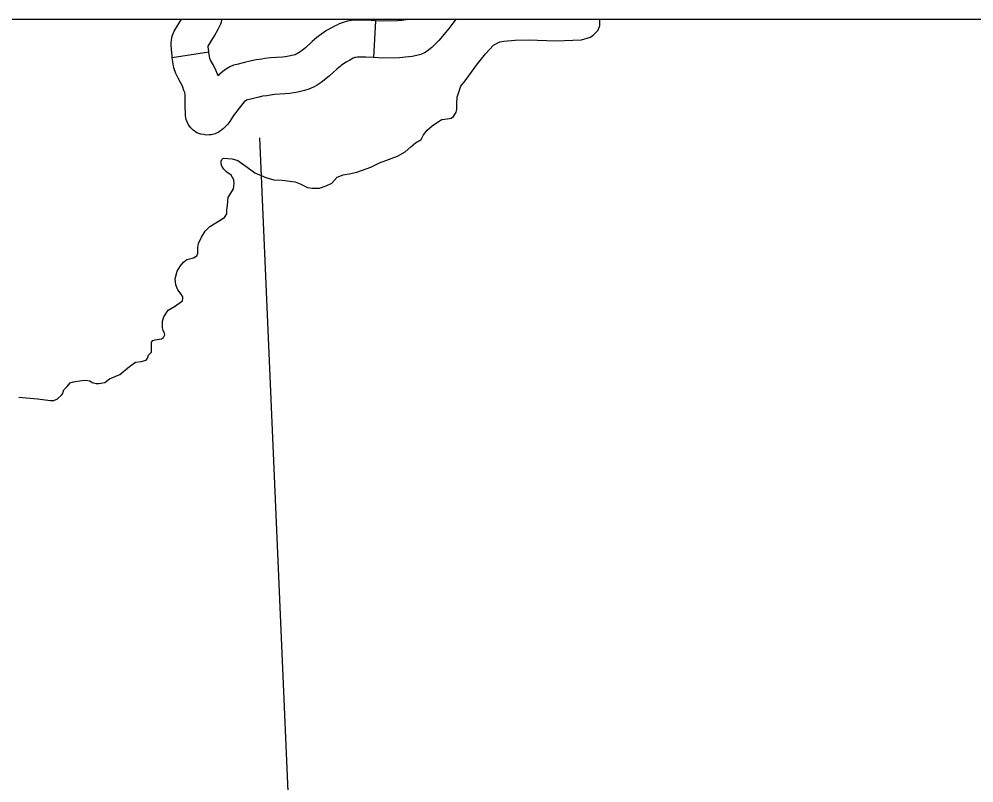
# Model space of a CAD drawing. Extents: x 1720274 to 1751788, y 372074 to 391887.
# Drawn here: x 1731412 to 1732023, y 381327 to 381816 of the extents above; entities that cross this region are included whole.
import ezdxf

# ---------------------------------------------------------------- set-up
doc = ezdxf.new("R2010")
doc.units = 0
for name, color, linetype in [('Level 35', 7, 'Continuous'), ('Level 45', 7, 'Continuous'), ('Level 5', 7, 'Continuous'), ('R_Draft', 7, 'Continuous')]:
    doc.layers.add(name, color=color, linetype=linetype)

msp = doc.modelspace()

# ---------------------------------------------------------------- linework, layer by layer
at = {"layer": 'Level 35'}
for points in [[(1731544.83, 381693.9), (1731545.09, 381696.83), (1731545.62, 381701.88), (1731549.08, 381707.33), (1731549.48, 381710.79), (1731549.34, 381713.05), (1731547.62, 381716.11), (1731544.69, 381717.97), (1731542.83, 381719.97), (1731541.5, 381721.83), (1731541.11, 381723.43), (1731541.11, 381725.02), (1731541.5, 381726.22), (1731542.17, 381726.75), (1731542.83, 381727.02), (1731545.36, 381726.89), (1731548.15, 381726.62), (1731551.87, 381725.56), (1731557.72, 381721.3), (1731562.76, 381717.71), (1731569.67, 381714.52), (1731574.86, 381713.19), (1731580.3, 381712.92), (1731588.54, 381711.86), (1731591.73, 381710.53), (1731596.52, 381708.27), (1731599.44, 381707.87), (1731604.09, 381707.73), (1731608.47, 381709.33), (1731612.06, 381710.93), (1731615.38, 381714.78), (1731619.37, 381716.25), (1731623.22, 381716.91), (1731628.14, 381718.11), (1731637.04, 381721.3), (1731642.49, 381724.09), (1731654.05, 381728.22), (1731659.1, 381731.01), (1731662.69, 381734.33), (1731665.61, 381736.86), (1731669.33, 381738.99), (1731670.79, 381742.05), (1731673.05, 381744.84), (1731676.37, 381747.63), (1731679.7, 381750.16), (1731682.49, 381751.76), (1731685.94, 381752.16), (1731688.47, 381752.56), (1731690.06, 381753.75), (1731691.66, 381756.41), (1731692.05, 381758.27), (1731692.05, 381762.13), (1731692.32, 381766.12), (1731694.71, 381773.04), (1731697.5, 381776.63), (1731705.34, 381787.53), (1731710.39, 381793.92), (1731715.57, 381799.37), (1731719.56, 381801.63), (1731722.22, 381801.9), (1731729.39, 381802.56), (1731738.03, 381802.83), (1731755.57, 381802.17), (1731772.05, 381802.83), (1731777.63, 381804.43), (1731779.89, 381806.16), (1731782.54, 381808.95), (1731783.74, 381812.01), (1731783.74, 381816), (1731783.74, 381816.11)], [(1731411.42, 381573.93), (1731423.51, 381572.87), (1731431.75, 381571.67), (1731434.01, 381571.67), (1731436.27, 381572.87), (1731438.92, 381575.13), (1731439.72, 381576.33), (1731439.85, 381577.26), (1731440.38, 381578.59), (1731442.38, 381580.72), (1731444.5, 381582.98), (1731446.63, 381583.64), (1731451.81, 381584.57), (1731454.34, 381584.84), (1731456.99, 381584.44), (1731458.46, 381583.38), (1731460.98, 381582.58), (1731462.84, 381582.58), (1731466.56, 381583.38), (1731469.62, 381585.64), (1731476.13, 381588.43), (1731482.37, 381593.62), (1731486.36, 381596.28), (1731489.82, 381596.81), (1731493, 381597.61), (1731493.93, 381598.94), (1731494.6, 381600.8), (1731496.46, 381602.66), (1731496.46, 381605.85), (1731496.59, 381609.05), (1731497.39, 381610.24), (1731498.85, 381610.51), (1731502.84, 381611.31), (1731504.17, 381612.1), (1731504.96, 381613.83), (1731504.56, 381615.43), (1731503.9, 381616.49), (1731503.63, 381618.36), (1731503.63, 381619.82), (1731503.63, 381622.61), (1731504.43, 381625.27), (1731507.22, 381629.66), (1731511.34, 381631.92), (1731516.39, 381635.65), (1731516.66, 381636.84), (1731516.52, 381638.17), (1731515.46, 381639.77), (1731513.33, 381642.56), (1731512.01, 381645.75), (1731511.74, 381649.61), (1731512.94, 381654.67), (1731515.06, 381658.12), (1731516.92, 381660.38), (1731519.18, 381661.98), (1731523.43, 381663.18), (1731525.56, 381664.51), (1731526.22, 381665.97), (1731526.22, 381669.69), (1731526.62, 381672.35), (1731528.62, 381676.34), (1731530.87, 381680.2), (1731533.8, 381683.26), (1731543.23, 381688.98), (1731544.83, 381691.37), (1731544.83, 381693.9)], [(1731411.42, 381573.93), (1731423.51, 381572.87), (1731431.75, 381571.67), (1731434.01, 381571.67), (1731436.27, 381572.87), (1731438.92, 381575.13), (1731439.72, 381576.33), (1731439.85, 381577.26), (1731440.38, 381578.59), (1731442.38, 381580.72), (1731444.5, 381582.98), (1731446.63, 381583.64), (1731451.81, 381584.57), (1731454.34, 381584.84), (1731456.99, 381584.44), (1731458.46, 381583.38), (1731460.98, 381582.58), (1731462.84, 381582.58), (1731466.56, 381583.38), (1731469.62, 381585.64), (1731476.13, 381588.43), (1731482.37, 381593.62), (1731486.36, 381596.28), (1731489.82, 381596.81), (1731493, 381597.61), (1731493.93, 381598.94), (1731494.6, 381600.8), (1731496.46, 381602.66), (1731496.46, 381605.85), (1731496.59, 381609.05), (1731497.39, 381610.24), (1731498.85, 381610.51), (1731502.84, 381611.31), (1731504.17, 381612.1), (1731504.96, 381613.83), (1731504.56, 381615.43), (1731503.9, 381616.49), (1731503.63, 381618.36), (1731503.63, 381619.82), (1731503.63, 381622.61), (1731504.43, 381625.27), (1731507.22, 381629.66), (1731511.34, 381631.92), (1731516.39, 381635.65), (1731516.66, 381636.84), (1731516.52, 381638.17), (1731515.46, 381639.77), (1731513.33, 381642.56), (1731512.01, 381645.75), (1731511.74, 381649.61), (1731512.94, 381654.67), (1731515.06, 381658.12), (1731516.92, 381660.38), (1731519.18, 381661.98), (1731523.43, 381663.18), (1731525.56, 381664.51), (1731526.22, 381665.97), (1731526.22, 381669.69), (1731526.62, 381672.35), (1731528.62, 381676.34), (1731530.87, 381680.2), (1731533.8, 381683.26), (1731543.23, 381688.98), (1731544.83, 381691.37), (1731544.83, 381693.9)]]:
    msp.add_lwpolyline(points, dxfattribs=at)
at = {"layer": 'Level 45'}
for p, q in [((1731640.04, 381815.08), (1731638.78, 381791.42)), ((1731533.23, 381794.96), (1731509.81, 381791.38))]:
    msp.add_line(p, q, dxfattribs=at)
for points in [[(1731509.81, 381791.38), (1731509.65, 381792.4), (1731509.24, 381796.8), (1731509.15, 381799.32), (1731509.15, 381800.98), (1731509.29, 381802.61), (1731509.55, 381804.37), (1731509.97, 381805.76), (1731510.35, 381806.93), (1731511.04, 381808.4), (1731515.69, 381816.11)], [(1731533.23, 381794.96), (1731533.18, 381795.3), (1731532.9, 381798.34), (1731532.88, 381798.72), (1731536.93, 381805.43), (1731539.11, 381809.56), (1731540.33, 381811.83), (1731540.83, 381813.02), (1731541.35, 381814.39), (1731541.73, 381816.11)], [(1731640.04, 381815.08), (1731634.51, 381815.38), (1731627.66, 381815.38), (1731624.54, 381815.15), (1731622.02, 381814.79), (1731619.37, 381813.96), (1731616.69, 381813.02), (1731615.13, 381812.18), (1731614.12, 381811.71), (1731612.19, 381810.69), (1731608.64, 381808.72), (1731604.16, 381805.63), (1731602.47, 381804.28), (1731599.46, 381801.72), (1731595.12, 381797.69), (1731592.99, 381796), (1731591.81, 381795.17), (1731590.12, 381794.06), (1731589.25, 381793.56), (1731588.55, 381793.23), (1731588.24, 381793.13), (1731585.55, 381792.5), (1731583.39, 381792.14), (1731582.19, 381791.92), (1731580.37, 381791.81), (1731572.69, 381791.34), (1731569.2, 381790.78), (1731567.27, 381790.5), (1731563.59, 381790.01), (1731560.58, 381789.37)], [(1731691.38, 381816.11), (1731687.28, 381810.28), (1731680.53, 381802.34), (1731677.75, 381799.64), (1731676, 381797.9), (1731674.16, 381796.33), (1731671.89, 381794.75), (1731668.94, 381793.48), (1731666.5, 381792.78), (1731663.4, 381792.23), (1731659.3, 381791.66), (1731655.37, 381791.36), (1731644.68, 381791.1), (1731638.78, 381791.42)], [(1731660.69, 381816.11), (1731660.35, 381815.76), (1731659.68, 381815.64), (1731656.77, 381815.23), (1731654.19, 381815.04), (1731645.02, 381814.81), (1731640.04, 381815.08)], [(1731560.58, 381789.37), (1731559.78, 381789.2), (1731556.11, 381788.26), (1731551.2, 381787.12), (1731549.06, 381786.5), (1731546.64, 381785.54), (1731543.81, 381783.78), (1731542.18, 381782.46), (1731539.7, 381780.35), (1731539.14, 381779.79), (1731538.79, 381780.79), (1731537.75, 381783.4), (1731535.91, 381786.92), (1731534.57, 381789.27), (1731534.01, 381790.46), (1731533.86, 381790.87), (1731533.23, 381794.96)], [(1731565.5, 381766.19), (1731565.2, 381766.13), (1731561.74, 381765.23), (1731557.3, 381764.21), (1731555.9, 381763.02), (1731552.59, 381759.08), (1731548.93, 381754.37), (1731546.65, 381750.52), (1731546.08, 381749.66), (1731545.15, 381748.5), (1731542.6, 381745.95), (1731540.58, 381744.38), (1731539.43, 381743.61), (1731537.24, 381742.51), (1731534.81, 381742.02), (1731533.47, 381741.88), (1731531.51, 381741.82), (1731529.8, 381742.08), (1731528.07, 381742.42), (1731525.61, 381743.29), (1731523.27, 381744.84), (1731521.73, 381746.35), (1731520.17, 381748.26), (1731519.25, 381750.31), (1731518.72, 381751.81), (1731518.3, 381754.04), (1731518.24, 381755.28), (1731518.23, 381755.9), (1731518.03, 381759.52), (1731518.03, 381767.91), (1731517.91, 381768.83), (1731517.82, 381769.1), (1731517.3, 381770.46), (1731516.6, 381772.45), (1731516.18, 381773.5), (1731515.1, 381775.57), (1731513.52, 381778.33), (1731512.14, 381781.28), (1731510.8, 381784.89), (1731509.81, 381791.38)], [(1731638.78, 381791.42), (1731633.87, 381791.68), (1731628.51, 381791.68), (1731627.24, 381791.59), (1731626.86, 381791.47), (1731626.29, 381791.27), (1731625.73, 381790.97), (1731624.62, 381790.45), (1731623.47, 381789.85), (1731621.15, 381788.56), (1731618.31, 381786.6), (1731617.55, 381785.99), (1731615.2, 381783.99), (1731610.58, 381779.7), (1731607.18, 381777), (1731605.1, 381775.55), (1731602.56, 381773.88), (1731600.33, 381772.59), (1731597.28, 381771.13), (1731594.51, 381770.25), (1731590.19, 381769.25), (1731587.47, 381768.8), (1731585.09, 381768.36), (1731581.86, 381768.15), (1731575.3, 381767.75), (1731572.72, 381767.34), (1731570.49, 381767.02), (1731567.63, 381766.64), (1731565.5, 381766.19)]]:
    msp.add_lwpolyline(points, dxfattribs=at)
at = {"layer": 'Level 5'}
msp.add_lwpolyline([(1731565.73, 381739.98), (1731585.71, 381276.71)], dxfattribs=at)
at = {"layer": 'R_Draft'}
msp.add_lwpolyline([(1729990.7, 381816.11), (1741847.55, 381816.11), (1741847.55, 374371.32), (1729990.7, 374371.32)], close=True, dxfattribs=at)

doc.saveas('drawing.dxf')
